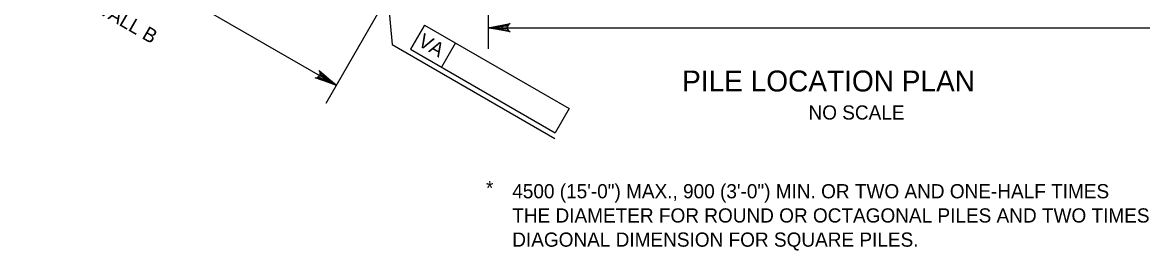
# Model space of a CAD drawing. Extents: x 638340 to 640241, y 295465 to 298435.
# Drawn here: x 639424.7 to 639661.4, y 295823.6 to 295871.9 of the extents above; entities that cross this region are included whole.
import ezdxf

# ---------------------------------------------------------------- set-up
doc = ezdxf.new("R2010")
doc.units = 0
doc.layers.add('2', color=7, linetype='Continuous')
doc.layers.add('4', color=7, linetype='Continuous')

msp = doc.modelspace()

# ---------------------------------------------------------------- linework, layer by layer
at = {"layer": '2'}
for p, q in [((639523.08, 295912.62), (639523.08, 295866.33)), ((639491, 295858.61), (639415.03, 295902.47)), ((639500.99, 295887.03), (639502.81, 295867.18)), ((639500.19, 295874.52), (639488.79, 295854.77)), ((639509.63, 295871.33), (639506.68, 295866.21)), ((639509.63, 295871.33), (639540.2, 295853.66)), ((639523.08, 295870.76), (639682.78, 295870.76)), ((639516.18, 295867.55), (639513.23, 295862.43)), ((639502.81, 295867.18), (639537.17, 295847.34)), ((639506.68, 295866.21), (639537.25, 295848.55)), ((639540.2, 295853.66), (639537.25, 295848.55))]:
    msp.add_line(p, q, dxfattribs=at)
for points in [[(639523.08, 295870.76), (639527.74, 295871.64), (639527.38, 295871.39), (639527.19, 295871.08), (639527.14, 295870.76), (639527.19, 295870.45), (639527.38, 295870.14), (639527.74, 295869.89), (639523.08, 295870.76), (639527.38, 295870.14), (639527.19, 295870.45), (639523.08, 295870.76), (639527.14, 295870.76), (639527.19, 295871.08), (639523.08, 295870.76), (639527.38, 295871.39)], [(639491, 295858.61), (639486.53, 295860.18), (639486.97, 295860.22), (639487.28, 295860.39), (639487.49, 295860.64), (639487.6, 295860.94), (639487.59, 295861.3), (639487.4, 295861.69), (639491, 295858.61), (639487.59, 295861.3), (639487.6, 295860.94), (639491, 295858.61), (639487.49, 295860.64), (639487.28, 295860.39), (639491, 295858.61), (639486.97, 295860.22)]]:
    msp.add_lwpolyline(points, dxfattribs=at)
for points in [[(639526.03, 295871.25), (639526.03, 295870.27), (639523.08, 295870.76)], [(639488.69, 295860.51), (639488.2, 295859.66), (639491, 295858.61)]]:
    msp.add_lwpolyline(points, close=True, dxfattribs=at)

# ---------------------------------------------------------------- texts
for s, rotation, p in [('WINGWALL B', 330, (639429.89, 295880.09)), ('VA', 329.9382, (639508.06, 295867.1)), ('*', 359.9382, (639522.66, 295835.37))]:
    msp.add_text(s, height=3, rotation=rotation, dxfattribs=at).set_placement(p)
for s, height, p in [('NO SCALE', 3, (639590.78, 295851.34)), ('4500 (15\'-0") MAX., 900 (3\'-0") MIN. OR TWO AND ONE-HALF TIMES', 3.0001, (639528.2, 295834.69)), ('THE DIAMETER FOR ROUND OR OCTAGONAL PILES AND TWO TIMES THE', 3.0001, (639528.2, 295829.57)), ('DIAGONAL DIMENSION FOR SQUARE PILES.', 3.0001, (639528.2, 295824.46))]:
    msp.add_text(s, height=height, dxfattribs=at).set_placement(p)
at = {"layer": '4'}
msp.add_text('PILE LOCATION PLAN', height=4.4294, dxfattribs=at).set_placement((639564.08, 295857.28))

doc.saveas('drawing.dxf')
